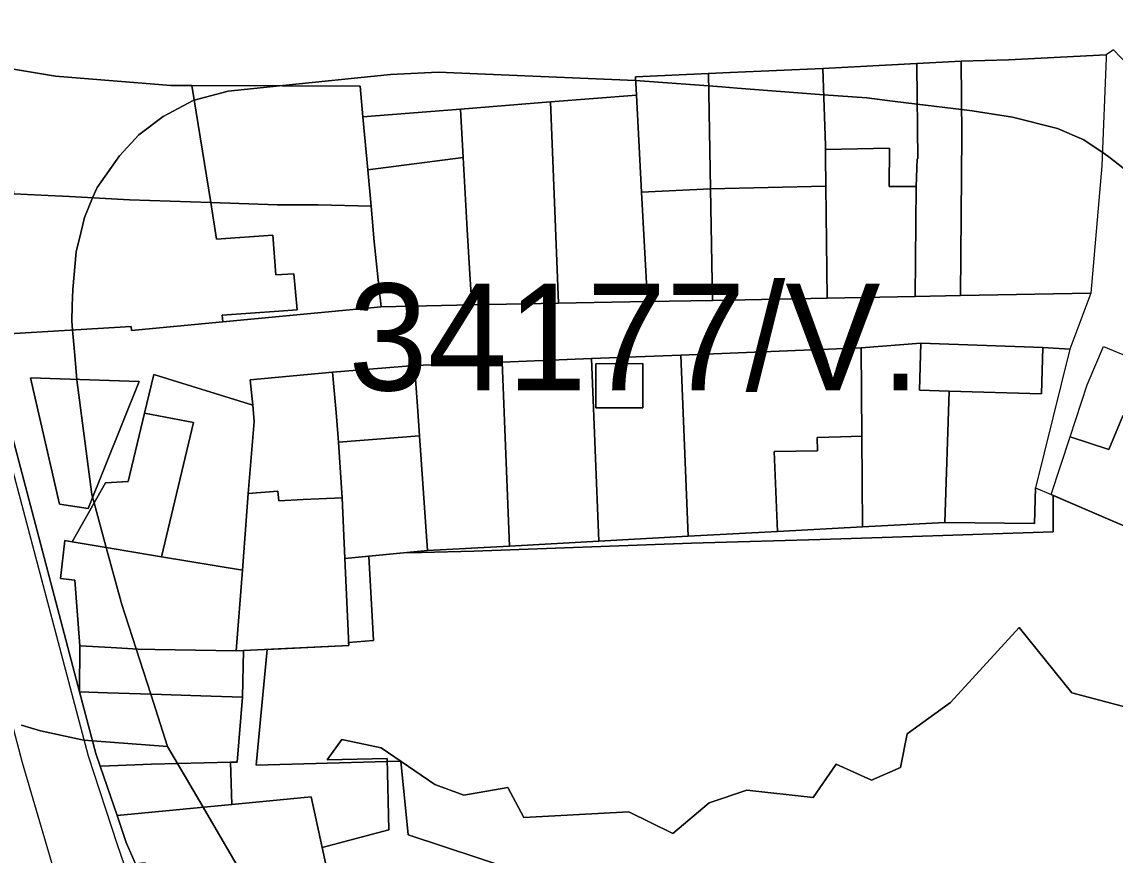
# Model space of a CAD drawing. Extents: x -521939 to -516426, y -1197857 to -1189551.
# Drawn here: x -520122.3 to -519968.8, y -1191283.5 to -1191166.6 of the extents above; entities that cross this region are included whole.
import ezdxf

# ---------------------------------------------------------------- set-up
doc = ezdxf.new("R2010")
doc.units = 0
for name, color, linetype in [('95590013', 7, 'Continuous'), ('95610013', 7, 'Continuous'), ('95640013', 7, 'Continuous'), ('95660013', 7, 'Continuous')]:
    doc.layers.add(name, color=color, linetype=linetype)

msp = doc.modelspace()

# ---------------------------------------------------------------- linework, layer by layer
at = {"layer": '95590013'}
for points in [[(-519996.86, -1191205.09), (-519996.68, -1191189.66), (-519996.56, -1191185.77), (-519996.46, -1191185.77), (-519996.61, -1191172.68), (-519996.61, -1191172.4), (-519990.39, -1191172.07), (-519990.29, -1191182.47), (-519990.46, -1191204.97)], [(-520036.11, -1191174.26), (-520025.87, -1191173.81), (-520025.58, -1191190.01), (-520035.26, -1191190.44), (-520035.98, -1191176.83)], [(-520046.93, -1191206.05), (-520048.06, -1191177.79), (-520035.98, -1191176.83), (-520035.26, -1191190.44), (-520034.44, -1191205.82)], [(-520073.7, -1191187.33), (-520074.38, -1191179.89), (-520060.7, -1191178.8), (-520060.31, -1191185.6)], [(-520060.7, -1191178.8), (-520048.06, -1191177.79), (-520046.93, -1191206.05), (-520059.07, -1191206.28), (-520059.39, -1191201.97), (-520059.74, -1191195.71), (-520060.31, -1191185.6)], [(-519996.86, -1191205.09), (-520009.2, -1191205.33), (-520009.4, -1191189.6), (-520009.45, -1191185.44), (-520009.45, -1191184.49), (-520000.44, -1191184.27), (-520000.5, -1191189.67), (-519996.68, -1191189.66)], [(-520034.44, -1191205.82), (-520035.26, -1191190.44), (-520025.58, -1191190.01), (-520025.3, -1191205.64)], [(-520025.58, -1191190.01), (-520009.4, -1191189.6), (-520009.2, -1191205.33), (-520025.3, -1191205.64)], [(-520004.24, -1191237.42), (-520004.32, -1191224.71), (-520004.4, -1191212.3), (-519996.02, -1191211.66), (-519996.24, -1191218.26), (-519992.06, -1191218.38), (-519992.69, -1191236.79)], [(-519975.11, -1191212.49), (-519979.96, -1191231.95), (-519980.06, -1191236.97), (-519992.69, -1191236.79), (-519992.06, -1191218.38), (-519979.11, -1191218.74), (-519978.9, -1191212.24)], [(-520066.43, -1191224.67), (-520066.7, -1191220.48), (-520067.14, -1191214.8), (-520054.83, -1191214.31), (-520053.81, -1191240.11), (-520065.31, -1191240.74)], [(-520053.81, -1191240.11), (-520054.83, -1191214.31), (-520042.28, -1191213.81), (-520041.26, -1191239.43)], [(-520105.05, -1191221.45), (-520103.76, -1191216.05), (-520089.85, -1191220.37), (-520089.63, -1191222.64), (-520090.48, -1191232.74), (-520091.31, -1191243.52), (-520102.66, -1191241.62), (-520098.15, -1191222.8)], [(-520116.97, -1191234.24), (-520121.04, -1191216.51), (-520105.82, -1191217.03), (-520112.97, -1191234.84)], [(-519966.22, -1191237.82), (-519977.75, -1191232.89), (-519975.09, -1191224.78), (-519969.64, -1191226.57), (-519967.69, -1191221.86), (-519958.86, -1191226.45)], [(-520077.3, -1191233.33), (-520077.81, -1191225.56), (-520066.43, -1191224.67), (-520065.31, -1191240.74), (-520076.92, -1191241.84)], [(-520016.18, -1191238.07), (-520016.62, -1191226.87), (-520010.54, -1191226.74), (-520010.61, -1191224.87), (-520007.31, -1191224.79), (-520004.32, -1191224.71), (-520004.24, -1191237.42)], [(-520092.17, -1191254.82), (-520091.31, -1191243.52), (-520090.48, -1191232.74), (-520086.35, -1191232.43), (-520086.18, -1191233.76), (-520082.79, -1191233.57), (-520077.3, -1191233.33), (-520076.92, -1191241.84), (-520076.38, -1191254.05), (-520091.17, -1191254.77)]]:
    msp.add_lwpolyline(points, close=True, dxfattribs=at)
at = {"layer": '95610013'}
msp.add_lwpolyline([(-520108.9, -1191277.92), (-520111.26, -1191271), (-520109.98, -1191270.95), (-520104.06, -1191270.72), (-520092.99, -1191270.45), (-520092.81, -1191276.37)], close=True, dxfattribs=at)
at = {"layer": '95640013'}
for points in [[(-519964.25, -1191161.05), (-519965.08, -1191174.59), (-519969, -1191170.49), (-519970.02, -1191171.19), (-519983.74, -1191171.91), (-519990.39, -1191172.07), (-519996.61, -1191172.4), (-520009.79, -1191173.09), (-520022.83, -1191173.67), (-520025.87, -1191173.81), (-520036.11, -1191174.26), (-520035.98, -1191176.83), (-520048.06, -1191177.79), (-520060.7, -1191178.8), (-520074.38, -1191179.89), (-520074.77, -1191175.58), (-520085.69, -1191175.56), (-520098.41, -1191175.51), (-520101.36, -1191175.5), (-520117.56, -1191174.16), (-520138.13, -1191170.78)], [(-519970.04, -1191171.59), (-519970.65, -1191186.76)], [(-519970.02, -1191171.19), (-519970.04, -1191171.59)], [(-519969, -1191170.49), (-519970.02, -1191171.19)], [(-519965.08, -1191174.59), (-519969, -1191170.49)], [(-519970.65, -1191186.76), (-519972.15, -1191204.62)], [(-520125.69, -1191210.45), (-520106.94, -1191209.29), (-520106.88, -1191209.86), (-520094.07, -1191208.67), (-520071.84, -1191206.53), (-520059.07, -1191206.28), (-520046.93, -1191206.05), (-520034.44, -1191205.82), (-520025.3, -1191205.64), (-520009.2, -1191205.33), (-519996.86, -1191205.09), (-519990.46, -1191204.97), (-519972.15, -1191204.62), (-519975.11, -1191212.49), (-519978.9, -1191212.24), (-519996.02, -1191211.66), (-520004.4, -1191212.3), (-520029.73, -1191213.31), (-520042.28, -1191213.81), (-520054.83, -1191214.31), (-520067.14, -1191214.8), (-520078.64, -1191215.7), (-520090.21, -1191216.78), (-520089.85, -1191220.37), (-520103.76, -1191216.05), (-520105.05, -1191221.45), (-520107.36, -1191231.08), (-520110.53, -1191231.26), (-520115.23, -1191239.51), (-520116.22, -1191239.35), (-520116.83, -1191244.69), (-520114.83, -1191244.91), (-520114.12, -1191254.11), (-520114.16, -1191260.56), (-520125.35, -1191218.22)], [(-519972.15, -1191204.62), (-519975.11, -1191212.49)], [(-519975.11, -1191212.49), (-519979.96, -1191231.95)], [(-519972.7, -1191217.51), (-519970.38, -1191212.1)], [(-519970.38, -1191212.1), (-519953.47, -1191219.12)], [(-519975.09, -1191224.78), (-519972.7, -1191217.51)], [(-520125.35, -1191218.22), (-520114.16, -1191260.56), (-520111.87, -1191269.22), (-520111.26, -1191271), (-520108.9, -1191277.92), (-520107.61, -1191281.7), (-520106.3, -1191284.7), (-520100.97, -1191296.91), (-520086.46, -1191318.91), (-520041.7, -1191374.63), (-520017.72, -1191406.41), (-520004.11, -1191424.94), (-519996.35, -1191438.41), (-519988.66, -1191454.26), (-519978.81, -1191478.31)], [(-519982.28, -1191475.94), (-519990.75, -1191455.16), (-519998.32, -1191439.49), (-520005.92, -1191426.11), (-520018.78, -1191407.14), (-520031.96, -1191389.34), (-520047.36, -1191369.85), (-520056.18, -1191358.82), (-520087.5, -1191319.73), (-520090.59, -1191315.75), (-520096.97, -1191306.04), (-520102.06, -1191296.87), (-520106.82, -1191287.91), (-520108.84, -1191282.02), (-520112.91, -1191269.59), (-520126.29, -1191219.24)], [(-520108.84, -1191282.02), (-520112.91, -1191269.59), (-520126.29, -1191219.24)], [(-519977.75, -1191232.89), (-519975.09, -1191224.78)], [(-519961.2, -1191264.33), (-519974.83, -1191260.73), (-519982.24, -1191251.54), (-519991.88, -1191262.08), (-519997.95, -1191266.48), (-519998.88, -1191271.17), (-520002.95, -1191272.95), (-520007.94, -1191270.74), (-520011.18, -1191275.41), (-520020.49, -1191274.39), (-520025.77, -1191276.17), (-520030.85, -1191280.44), (-520037.05, -1191277.42), (-520051.79, -1191278.19), (-520054.03, -1191274.01), (-520060.22, -1191275.05), (-520064.3, -1191273.57), (-520071.83, -1191268.45), (-520077.34, -1191267.24), (-520079.39, -1191270.13), (-520070.99, -1191269.93), (-520070.75, -1191279.93), (-520080.09, -1191282.4), (-520081.63, -1191275.29), (-520092.81, -1191276.37), (-520092.99, -1191270.45), (-520092.05, -1191270.43), (-520091.31, -1191261.34), (-520091.17, -1191254.77), (-520076.38, -1191254.05), (-520076.92, -1191241.84), (-520065.31, -1191240.74), (-520053.81, -1191240.11), (-520041.26, -1191239.43), (-520028.72, -1191238.75), (-520016.18, -1191238.07), (-520004.24, -1191237.42), (-519992.69, -1191236.79), (-519980.06, -1191236.97), (-519979.96, -1191231.95), (-519977.75, -1191232.89), (-519966.22, -1191237.82)], [(-519979.96, -1191231.95), (-519977.75, -1191232.89)], [(-520131.25, -1191236.23), (-520122.24, -1191270.5), (-520118.08, -1191284.68), (-520112.12, -1191299.26), (-520107.85, -1191306.72), (-520099.92, -1191318.12), (-520097.08, -1191321.95), (-520094.55, -1191325.76), (-520054.11, -1191375.97), (-520040.12, -1191395.1), (-520033.82, -1191403.71), (-520035.88, -1191404.54), (-520037.87, -1191405.5), (-520027.29, -1191422.8), (-520017.34, -1191441.04), (-520007.69, -1191461.01), (-520000.77, -1191477.2)], [(-520131.25, -1191236.23), (-520122.24, -1191270.5)], [(-520076.9, -1191297.08), (-520080.09, -1191282.4), (-520070.75, -1191279.93), (-520070.99, -1191269.93), (-520079.39, -1191270.13), (-520077.34, -1191267.24), (-520071.83, -1191268.45), (-520064.3, -1191273.57), (-520060.22, -1191275.05), (-520054.03, -1191274.01), (-520051.79, -1191278.19), (-520037.05, -1191277.42), (-520030.85, -1191280.44), (-520025.77, -1191276.17), (-520020.49, -1191274.39), (-520011.18, -1191275.41), (-520007.94, -1191270.74), (-520002.95, -1191272.95), (-519998.88, -1191271.17), (-519997.95, -1191266.48), (-519991.88, -1191262.08), (-519982.24, -1191251.54), (-519974.83, -1191260.73), (-519961.2, -1191264.33)], [(-520122.24, -1191270.5), (-520118.08, -1191284.68)], [(-520090.59, -1191315.75), (-520096.97, -1191306.04), (-520102.06, -1191296.87), (-520106.82, -1191287.91), (-520108.84, -1191282.02)]]:
    msp.add_lwpolyline(points, dxfattribs=at)
for points in [[(-520123.41, -1191190.68), (-520123.59, -1191189.59), (-520129.41, -1191190.56), (-520132.06, -1191191), (-520138.13, -1191170.78), (-520117.56, -1191174.16), (-520101.36, -1191175.5), (-520098.41, -1191175.51), (-520095.75, -1191191.93), (-520107.14, -1191191.54), (-520115.58, -1191191.08), (-520119.54, -1191190.88)], [(-519972.15, -1191204.62), (-519990.46, -1191204.97), (-519990.29, -1191182.47), (-519990.39, -1191172.07), (-519983.74, -1191171.91), (-519970.02, -1191171.19), (-519970.04, -1191171.59), (-519970.65, -1191186.76)], [(-520009.45, -1191183.92), (-520009.45, -1191184.49), (-520009.45, -1191185.44), (-520009.4, -1191189.6), (-520025.58, -1191190.01), (-520025.87, -1191173.81), (-520022.83, -1191173.67), (-520009.79, -1191173.09)], [(-520009.45, -1191184.49), (-520009.45, -1191183.92), (-520009.79, -1191173.09), (-519996.61, -1191172.4), (-519996.61, -1191172.68), (-519996.46, -1191185.77), (-519996.56, -1191185.77), (-519996.68, -1191189.66), (-520000.5, -1191189.67), (-520000.44, -1191184.27)], [(-520095.75, -1191191.93), (-520098.41, -1191175.51), (-520085.69, -1191175.56), (-520074.77, -1191175.58), (-520074.38, -1191179.89), (-520073.7, -1191187.33), (-520073.24, -1191192.42), (-520080.68, -1191192.26), (-520086.4, -1191192.25)], [(-520073.24, -1191192.42), (-520073.7, -1191187.33), (-520060.31, -1191185.6), (-520059.74, -1191195.71), (-520059.39, -1191201.97), (-520059.07, -1191206.28), (-520071.84, -1191206.53), (-520072.14, -1191203.66), (-520072.79, -1191197.44)], [(-520106.88, -1191209.86), (-520106.94, -1191209.29), (-520125.69, -1191210.45), (-520132.06, -1191191), (-520129.41, -1191190.56), (-520123.59, -1191189.59), (-520123.41, -1191190.68), (-520119.54, -1191190.88), (-520115.58, -1191191.08), (-520107.14, -1191191.54), (-520095.75, -1191191.93), (-520094.92, -1191197.07), (-520087.01, -1191196.48), (-520086.59, -1191202.06), (-520084.09, -1191201.9), (-520083.63, -1191206.96), (-520086.2, -1191207.15), (-520094.14, -1191207.73), (-520094.07, -1191208.67)], [(-520094.92, -1191197.07), (-520095.75, -1191191.93), (-520086.4, -1191192.25), (-520080.68, -1191192.26), (-520073.24, -1191192.42), (-520072.79, -1191197.44), (-520072.14, -1191203.66), (-520071.84, -1191206.53), (-520094.07, -1191208.67), (-520094.14, -1191207.73), (-520086.2, -1191207.15), (-520083.63, -1191206.96), (-520084.09, -1191201.9), (-520086.59, -1191202.06), (-520087.01, -1191196.48)], [(-520016.62, -1191226.87), (-520016.18, -1191238.07), (-520028.72, -1191238.75), (-520029.73, -1191213.31), (-520004.4, -1191212.3), (-520004.32, -1191224.71), (-520007.31, -1191224.79), (-520010.61, -1191224.87), (-520010.54, -1191226.74)], [(-519979.11, -1191218.74), (-519992.06, -1191218.38), (-519996.24, -1191218.26), (-519996.02, -1191211.66), (-519978.9, -1191212.24)], [(-519953.47, -1191219.12), (-519957.23, -1191223.93), (-519958.86, -1191226.45), (-519967.69, -1191221.86), (-519969.64, -1191226.57), (-519975.09, -1191224.78), (-519972.7, -1191217.51), (-519970.38, -1191212.1)], [(-520041.26, -1191239.43), (-520042.28, -1191213.81), (-520029.73, -1191213.31), (-520028.72, -1191238.75)], [(-520035.06, -1191220.73), (-520041.67, -1191220.74), (-520041.7, -1191214.53), (-520035.07, -1191214.52)], [(-520035.07, -1191214.52), (-520041.7, -1191214.53), (-520041.67, -1191220.74), (-520035.06, -1191220.73)], [(-520090.21, -1191216.78), (-520078.64, -1191215.7), (-520078.15, -1191221.38), (-520077.89, -1191224.33), (-520077.81, -1191225.56), (-520077.3, -1191233.33), (-520082.79, -1191233.57), (-520086.18, -1191233.76), (-520086.35, -1191232.43), (-520090.48, -1191232.74), (-520089.63, -1191222.64), (-520089.85, -1191220.37)], [(-520077.89, -1191224.33), (-520078.15, -1191221.38), (-520078.64, -1191215.7), (-520067.14, -1191214.8), (-520066.7, -1191220.48), (-520066.43, -1191224.67), (-520077.81, -1191225.56)], [(-520105.82, -1191217.03), (-520121.04, -1191216.51), (-520116.97, -1191234.24), (-520112.97, -1191234.84)], [(-520102.66, -1191241.62), (-520104.09, -1191241.38), (-520109.61, -1191240.45), (-520115.23, -1191239.51), (-520110.53, -1191231.26), (-520107.36, -1191231.08), (-520105.05, -1191221.45), (-520098.15, -1191222.8)], [(-520092.17, -1191254.82), (-520103.59, -1191254.62), (-520105.92, -1191254.58), (-520109.75, -1191254.36), (-520114.12, -1191254.11), (-520114.83, -1191244.91), (-520116.83, -1191244.69), (-520116.22, -1191239.35), (-520115.23, -1191239.51), (-520109.61, -1191240.45), (-520104.09, -1191241.38), (-520102.66, -1191241.62), (-520091.31, -1191243.52)], [(-520104.09, -1191260.9), (-520110.25, -1191260.69), (-520114.16, -1191260.56), (-520114.12, -1191254.11), (-520109.75, -1191254.36), (-520105.92, -1191254.58), (-520103.59, -1191254.62), (-520092.17, -1191254.82), (-520091.17, -1191254.77), (-520091.31, -1191261.34), (-520097.16, -1191261.14)], [(-520092.99, -1191270.45), (-520104.06, -1191270.72), (-520109.98, -1191270.95), (-520111.26, -1191271), (-520111.87, -1191269.22), (-520114.16, -1191260.56), (-520110.25, -1191260.69), (-520104.09, -1191260.9), (-520097.16, -1191261.14), (-520091.31, -1191261.34), (-520092.05, -1191270.43)], [(-520106.3, -1191284.7), (-520107.61, -1191281.7), (-520108.9, -1191277.92), (-520092.81, -1191276.37), (-520081.63, -1191275.29), (-520080.09, -1191282.4), (-520076.9, -1191297.08), (-520093.9, -1191305.93), (-520094.5, -1191306.24), (-520104.98, -1191284.57)]]:
    msp.add_lwpolyline(points, close=True, dxfattribs=at)
at = {"layer": '95660013'}
for points in [[(-519965.94, -1191188.41), (-519969.64, -1191185.51), (-519970.57, -1191184.87), (-519973.16, -1191183.1), (-519976.86, -1191181.52), (-519983.17, -1191179.94), (-519988.83, -1191179.06), (-519990.32, -1191178.88), (-519996.55, -1191178.11), (-520000, -1191177.69), (-520003.62, -1191177.24), (-520009.67, -1191176.78), (-520021.81, -1191175.86), (-520023.99, -1191175.69), (-520025.84, -1191175.55), (-520036.11, -1191174.77), (-520063.83, -1191173.6), (-520070.52, -1191173.95), (-520086.1, -1191175.56), (-520093.29, -1191176.3), (-520098.08, -1191177.55), (-520098.22, -1191177.59), (-520102.45, -1191179.82), (-520105.85, -1191182.4), (-520108.55, -1191185.34), (-520111.72, -1191189.8), (-520112.33, -1191191.26), (-520113.48, -1191194.02), (-520113.96, -1191195.99), (-520114.66, -1191198.83), (-520115.13, -1191204.11), (-520115.19, -1191206.35), (-520115.24, -1191208.58), (-520115.14, -1191209.8), (-520114.88, -1191212.85), (-520114.54, -1191216.73), (-520114.54, -1191216.79), (-520112.43, -1191232.87), (-520112.33, -1191233.24), (-520112.11, -1191234.04), (-520110.41, -1191240.32), (-520108.32, -1191248.01), (-520108.26, -1191248.18), (-520106.21, -1191254.56), (-520104.17, -1191260.9), (-520101.8, -1191268.26), (-520112.34, -1191267.43), (-520113.51, -1191267.34), (-520113.78, -1191267.32), (-520119.64, -1191266.03), (-520121.37, -1191265.53), (-520122.3, -1191265.26)], [(-520092.18, -1191284.69), (-520096.83, -1191276.76), (-520100.41, -1191270.63), (-520101.8, -1191268.26), (-520104.17, -1191260.9), (-520106.21, -1191254.56), (-520108.26, -1191248.18), (-520108.32, -1191248.01), (-520110.41, -1191240.32), (-520112.11, -1191234.04), (-520112.33, -1191233.24), (-520112.43, -1191232.87), (-520114.54, -1191216.79), (-520114.54, -1191216.73), (-520114.88, -1191212.85), (-520115.14, -1191209.8), (-520115.24, -1191208.58), (-520115.19, -1191206.35), (-520115.13, -1191204.11), (-520114.66, -1191198.83), (-520113.96, -1191195.99), (-520113.48, -1191194.02), (-520112.33, -1191191.26), (-520111.72, -1191189.8), (-520108.55, -1191185.34), (-520105.85, -1191182.4), (-520102.45, -1191179.82), (-520098.22, -1191177.59), (-520098.08, -1191177.55), (-520093.29, -1191176.3), (-520086.1, -1191175.56), (-520070.52, -1191173.95), (-520063.83, -1191173.6), (-520036.11, -1191174.77), (-520025.84, -1191175.55), (-520023.99, -1191175.69), (-520021.81, -1191175.86), (-520009.67, -1191176.78), (-520003.62, -1191177.24), (-520000, -1191177.69), (-519996.55, -1191178.11), (-519990.32, -1191178.88), (-519988.83, -1191179.06), (-519983.17, -1191179.94), (-519976.86, -1191181.52), (-519973.16, -1191183.1), (-519970.57, -1191184.87), (-519969.64, -1191185.51), (-519965.94, -1191188.41)], [(-520033.01, -1191292.19), (-520068.02, -1191280.62), (-520069.04, -1191270.31), (-520069.11, -1191270.29), (-520070.98, -1191270.34), (-520089.36, -1191270.86), (-520089.31, -1191270.37), (-520087.83, -1191254.61), (-520076.38, -1191254.05), (-520076.4, -1191253.63), (-520072.91, -1191253.35), (-520073.57, -1191241.52), (-520068.67, -1191241.06), (-520066.16, -1191241), (-520058.82, -1191240.84), (-520028.26, -1191239.69), (-520010.19, -1191239.22), (-520000, -1191238.88), (-519977.46, -1191238.14), (-519977.45, -1191233.01), (-519966.22, -1191237.82)], [(-519966.22, -1191237.82), (-519977.45, -1191233.01), (-519977.46, -1191238.14), (-520000, -1191238.88), (-520010.19, -1191239.22), (-520028.26, -1191239.69), (-520058.82, -1191240.84), (-520066.16, -1191241), (-520068.67, -1191241.06), (-520073.57, -1191241.52), (-520072.91, -1191253.35), (-520076.4, -1191253.63), (-520076.38, -1191254.05), (-520087.83, -1191254.61), (-520089.31, -1191270.37), (-520089.36, -1191270.86), (-520070.98, -1191270.34), (-520069.11, -1191270.29), (-520069.04, -1191270.31), (-520068.02, -1191280.62), (-520033.01, -1191292.19)], [(-520122.3, -1191265.26), (-520121.37, -1191265.53), (-520119.64, -1191266.03), (-520113.78, -1191267.32), (-520113.51, -1191267.34), (-520112.34, -1191267.43), (-520101.8, -1191268.26), (-520100.41, -1191270.63), (-520096.83, -1191276.76), (-520092.18, -1191284.69)]]:
    msp.add_lwpolyline(points, dxfattribs=at)

# ---------------------------------------------------------------- texts
msp.add_text('34177/V.', height=15, rotation=360, dxfattribs=at).set_placement((-520076.43, -1191218.28))

doc.saveas('drawing.dxf')
